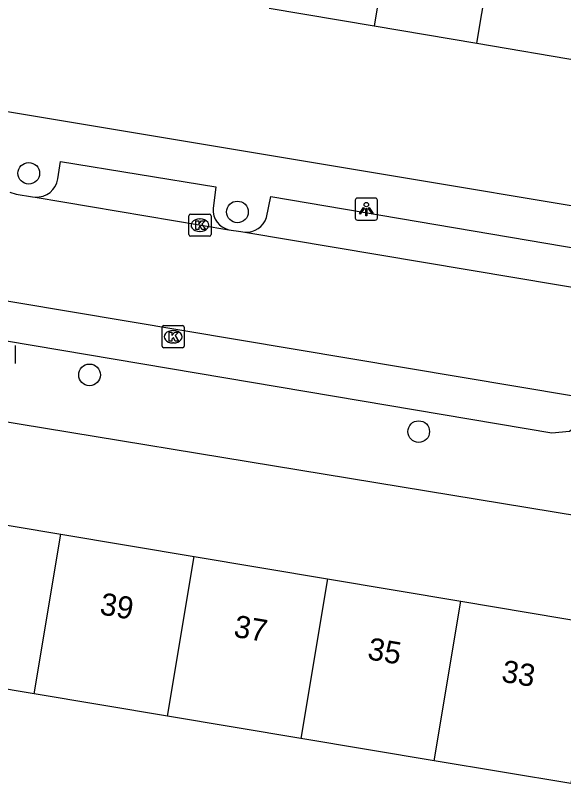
# Model space of a CAD drawing. Extents: x 163686 to 164493, y 382719 to 383870.
# Drawn here: x 163888.85 to 163913.6, y 383111.24 to 383145.93 of the extents above; entities that cross this region are included whole.
import ezdxf

# ---------------------------------------------------------------- set-up
doc = ezdxf.new("R2010")
doc.units = 0
for name, color, linetype in [('IMGEO_Boom', 7, 'Continuous'), ('IMGEO_Kolk', 7, 'Continuous'), ('IMGEO_Lichtpunt', 7, 'Continuous'), ('IMGEO_Pand', 7, 'Continuous'), ('IMGEO_Pand_nummerreeks', 7, 'Continuous'), ('IMGEO_Rijbaan_lokaal_open', 7, 'Continuous'), ('IMGEO_Voetpad_open', 7, 'Continuous')]:
    doc.layers.add(name, color=color, linetype=linetype)

msp = doc.modelspace()

# ---------------------------------------------------------------- linework, layer by layer
at = {"layer": 'IMGEO_Boom'}
for centre in [(163889.458, 383138.8), (163898.878, 383137.055), (163892.201, 383129.697), (163907.06, 383127.136)]:
    msp.add_circle(centre, 0.489, dxfattribs=at)
at = {"layer": 'IMGEO_Kolk'}
for p, q in [((163896.684, 383136.032), (163896.684, 383136.884)), ((163896.759, 383136.958), (163897.611, 383136.958)), ((163897.685, 383136.884), (163897.685, 383136.032)), ((163897.172, 383136.738), (163897.197, 383136.738)), ((163897.195, 383136.178), (163897.17, 383136.178)), ((163897.611, 383135.958), (163896.759, 383135.958)), ((163895.478, 383130.995), (163895.478, 383131.847)), ((163895.553, 383131.921), (163896.405, 383131.921)), ((163895.966, 383131.701), (163895.991, 383131.701)), ((163896.479, 383131.847), (163896.479, 383130.995)), ((163896.405, 383130.921), (163895.553, 383130.921)), ((163895.989, 383131.141), (163895.964, 383131.141))]:
    msp.add_line(p, q, dxfattribs=at)
for points in [[(163896.684, 383136.032), (163896.684, 383136.884)], [(163896.759, 383136.958), (163897.611, 383136.958)], [(163897.685, 383136.884), (163897.685, 383136.032)], [(163897.005, 383136.658), (163897.128, 383136.658), (163897.128, 383136.507), (163897.258, 383136.658), (163897.422, 383136.658), (163897.276, 383136.507), (163897.429, 383136.258), (163897.277, 383136.258), (163897.192, 383136.422), (163897.128, 383136.355), (163897.128, 383136.258), (163897.005, 383136.258), (163897.005, 383136.658)], [(163897.611, 383135.958), (163896.759, 383135.958)], [(163895.478, 383130.995), (163895.478, 383131.847)], [(163895.553, 383131.921), (163896.405, 383131.921)], [(163895.799, 383131.621), (163895.922, 383131.621), (163895.922, 383131.47), (163896.052, 383131.621), (163896.216, 383131.621), (163896.07, 383131.47), (163896.223, 383131.221), (163896.071, 383131.221), (163895.986, 383131.385), (163895.922, 383131.318), (163895.922, 383131.221), (163895.799, 383131.221), (163895.799, 383131.621)], [(163896.479, 383131.847), (163896.479, 383130.995)], [(163896.405, 383130.921), (163895.553, 383130.921)]]:
    msp.add_lwpolyline(points, dxfattribs=at)
for centre, start, end in [((163896.761, 383136.882), 91.552, 178.448), ((163896.761, 383136.882), 91.552, 178.448), ((163897.609, 383136.882), 1.552, 88.448), ((163897.609, 383136.882), 1.552, 88.448), ((163896.761, 383136.034), 181.552, 268.448), ((163896.761, 383136.034), 181.552, 268.448), ((163897.609, 383136.034), 271.552, 358.448), ((163897.609, 383136.034), 271.552, 358.448), ((163895.555, 383131.845), 91.552, 178.448), ((163895.555, 383131.845), 91.552, 178.448), ((163896.403, 383131.845), 1.552, 88.448), ((163896.403, 383131.845), 1.552, 88.448), ((163895.555, 383130.997), 181.552, 268.448), ((163895.555, 383130.997), 181.552, 268.448), ((163896.403, 383130.997), 271.552, 358.448), ((163896.403, 383130.997), 271.552, 358.448)]:
    msp.add_arc(centre, 0.0765, start, end, dxfattribs=at)
for centre, major_axis, ratio, start_param, end_param in [((163897.171, 383136.458), (-0.387, 0.002), 0.722429, 4.712389, 7.853982), ((163897.196, 383136.458), (-0.39, 0.002), 0.717154, 1.570796, 4.712389), ((163895.965, 383131.421), (-0.387, 0.002), 0.722429, 4.712389, 7.853982), ((163895.99, 383131.421), (-0.39, 0.002), 0.717154, 1.570796, 4.712389)]:
    msp.add_ellipse(centre, major_axis=major_axis, ratio=ratio, start_param=start_param, end_param=end_param, dxfattribs=at)
at = {"layer": 'IMGEO_Lichtpunt'}
for p, q in [((163904.198, 383137.588), (163904.198, 383136.781)), ((163904.198, 383137.588), (163904.198, 383136.781)), ((163905.1, 383137.683), (163904.292, 383137.683)), ((163905.1, 383137.683), (163904.292, 383137.683)), ((163905.194, 383136.781), (163905.194, 383137.588)), ((163905.194, 383136.781), (163905.194, 383137.588)), ((163904.292, 383136.687), (163905.1, 383136.687)), ((163904.292, 383136.687), (163905.1, 383136.687)), ((163888.854, 383130.216), (163888.854, 383131.023)), ((163888.854, 383130.216), (163888.854, 383131.023))]:
    msp.add_line(p, q, dxfattribs=at)
for points in [[(163904.572, 383137.252), (163904.611, 383137.224), (163904.423, 383136.962), (163904.385, 383136.989), (163904.572, 383137.252)], [(163904.674, 383137.204), (163904.721, 383137.204), (163904.721, 383136.882), (163904.674, 383136.882), (163904.674, 383137.204)], [(163904.784, 383137.224), (163904.822, 383137.251), (163905.009, 383136.989), (163904.97, 383136.961), (163904.784, 383137.224)]]:
    msp.add_lwpolyline(points, dxfattribs=at)
msp.add_circle((163904.697, 383137.386), 0.0994, dxfattribs=at)
for centre, start, end in [((163904.292, 383137.588), 90, 180), ((163904.292, 383137.588), 90, 180), ((163905.1, 383137.588), 0, 90), ((163905.1, 383137.588), 0, 90), ((163904.292, 383136.781), 180, 270), ((163904.292, 383136.781), 180, 270), ((163905.1, 383136.781), 270, 0), ((163905.1, 383136.781), 270, 360)]:
    msp.add_arc(centre, 0.0946, start, end, dxfattribs=at)
at = {"layer": 'IMGEO_Pand'}
for points in [[(163906.8, 383155.858), (163905.043, 383145.457)], [(163909.684, 383144.673), (163911.045, 383152.731)], [(163900.304, 383146.256), (163905.043, 383145.457)], [(163905.043, 383145.457), (163909.684, 383144.673)], [(163909.684, 383144.673), (163914.459, 383143.868)], [(163884.892, 383123.511), (163890.911, 383122.502)], [(163889.701, 383115.302), (163890.911, 383122.502)], [(163890.911, 383122.502), (163896.93, 383121.493)], [(163895.72, 383114.293), (163896.93, 383121.493)], [(163896.93, 383121.493), (163902.949, 383120.483)], [(163902.949, 383120.483), (163901.739, 383113.283)], [(163902.949, 383120.483), (163908.968, 383119.474)], [(163908.968, 383119.474), (163915.134, 383118.44), (163913.927, 383111.24), (163907.758, 383112.274)], [(163907.758, 383112.274), (163908.968, 383119.474)], [(163889.701, 383115.302), (163883.682, 383116.311)], [(163895.72, 383114.293), (163889.701, 383115.302)], [(163901.739, 383113.283), (163895.72, 383114.293)], [(163907.758, 383112.274), (163901.739, 383113.283)]]:
    msp.add_lwpolyline(points, dxfattribs=at)
at = {"layer": 'IMGEO_Rijbaan_lokaal_open'}
for points in [[(163888.602, 383137.942), (163888.886, 383137.859), (163889.628, 383137.745), (163889.745, 383137.73)], [(163889.745, 383137.73), (163898.496, 383136.254)], [(163898.496, 383136.254), (163899.032, 383136.176), (163899.215, 383136.145)], [(163899.215, 383136.145), (163917.406, 383133.082)], [(163916.555, 383128.311), (163876.248, 383135.07)]]:
    msp.add_lwpolyline(points, dxfattribs=at)
at = {"layer": 'IMGEO_Voetpad_open'}
for points in [[(163922.513, 383135.909), (163874.5, 383143.915)], [(163890.778, 383138.549), (163890.884, 383139.329), (163897.9, 383138.194), (163897.779, 383137.208)], [(163900.195, 383136.798), (163900.381, 383137.755), (163914.485, 383135.356), (163915.213, 383135.032), (163916.029, 383133.804)], [(163915.022, 383128.055), (163913.863, 383127.144), (163913.07, 383127.064), (163878.545, 383132.891)], [(163871.476, 383130.349), (163872.913, 383130.135), (163917.743, 383122.754), (163920.078, 383122.419)]]:
    msp.add_lwpolyline(points, dxfattribs=at)
for centre, radius, start, end in [((163889.808, 383138.712), 0.984, 266.3519, 350.4654), ((163898.681, 383137.14), 0.905, 175.6745, 258.1806), ((163899.284, 383137.104), 0.961, 265.8942, 341.4589)]:
    msp.add_arc(centre, radius, start, end, dxfattribs=at)

# ---------------------------------------------------------------- texts
at = {"layer": 'IMGEO_Pand_nummerreeks'}
for s, p in [('39', (163892.624, 383118.889)), ('37', (163898.668, 383117.876)), ('35', (163904.711, 383116.862)), ('33', (163910.755, 383115.849))]:
    msp.add_text(s, height=1, rotation=350.4805, dxfattribs=at).set_placement(p)

doc.saveas('drawing.dxf')
